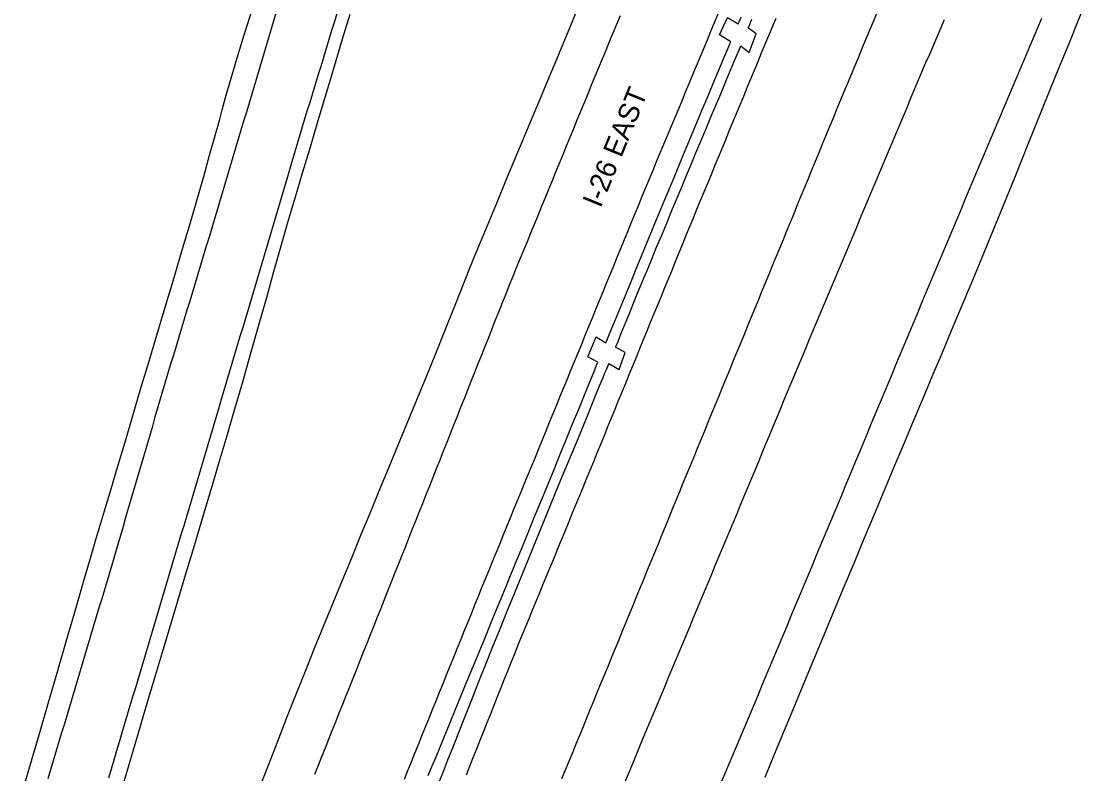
# Model space of a CAD drawing. Extents: x 1948091 to 1975253, y 787267 to 823306.
# Drawn here: x 1968226.8 to 1968509.8, y 796263.6 to 796463.7 of the extents above; entities that cross this region are included whole.
import ezdxf

# ---------------------------------------------------------------- set-up
doc = ezdxf.new("R2010")
doc.units = 0
for name, color, linetype in [('RD_EX_Pavement_Markings', 7, 'Continuous'), ('RD_EX_Road', 7, 'Continuous'), ('RD_TX_RoadID', 7, 'Continuous')]:
    doc.layers.add(name, color=color, linetype=linetype)

msp = doc.modelspace()

# ---------------------------------------------------------------- linework, layer by layer
at = {"layer": 'RD_EX_Pavement_Markings'}
for points in [[(1968294.53, 796465.9), (1968293.83, 796463.51), (1968293.12, 796461.11), (1968292.4, 796458.71), (1968291.69, 796456.32), (1968290.98, 796453.92), (1968290.27, 796451.52), (1968289.55, 796449.13), (1968288.84, 796446.73), (1968288.13, 796444.33), (1968287.42, 796441.94), (1968286.71, 796439.54), (1968285.99, 796437.15), (1968285.28, 796434.75), (1968284.57, 796432.35), (1968283.86, 796429.96), (1968283.14, 796427.56), (1968282.43, 796425.16), (1968281.72, 796422.77), (1968281.01, 796420.37), (1968280.29, 796417.98), (1968279.58, 796415.58), (1968278.86, 796413.18), (1968278.14, 796410.79), (1968277.42, 796408.4), (1968276.69, 796406.01), (1968275.97, 796403.61), (1968275.25, 796401.22), (1968274.53, 796398.83), (1968273.8, 796396.43), (1968273.08, 796394.04), (1968272.36, 796391.65), (1968271.63, 796389.25), (1968270.91, 796386.86), (1968270.19, 796384.47), (1968269.47, 796382.07), (1968268.74, 796379.68), (1968268.02, 796377.29), (1968267.3, 796374.89), (1968266.57, 796372.5), (1968265.85, 796370.11), (1968265.13, 796367.71), (1968264.42, 796365.32), (1968263.72, 796362.92), (1968263.01, 796360.52), (1968262.31, 796358.12), (1968261.61, 796355.72), (1968260.91, 796353.32), (1968260.21, 796350.92), (1968259.5, 796348.52), (1968258.8, 796346.12), (1968258.1, 796343.72), (1968257.4, 796341.32), (1968256.7, 796338.92), (1968255.99, 796336.52), (1968255.29, 796334.13), (1968254.59, 796331.73), (1968253.89, 796329.33), (1968253.19, 796326.93), (1968252.49, 796324.53), (1968251.78, 796322.13), (1968251.08, 796319.73), (1968250.37, 796317.33), (1968249.65, 796314.94), (1968248.94, 796312.54), (1968248.22, 796310.15), (1968247.5, 796307.75), (1968246.79, 796305.36), (1968246.07, 796302.96), (1968245.35, 796300.57), (1968244.64, 796298.17), (1968243.92, 796295.78), (1968243.2, 796293.38), (1968242.49, 796290.99), (1968241.77, 796288.59), (1968241.05, 796286.2), (1968240.34, 796283.8), (1968239.62, 796281.41), (1968238.9, 796279.01), (1968238.19, 796276.62), (1968237.47, 796274.22), (1968236.75, 796271.83), (1968236.03, 796269.43), (1968235.31, 796267.04), (1968234.59, 796264.64), (1968233.87, 796262.25)], [(1968310.86, 796466.07), (1968310.13, 796463.67), (1968309.4, 796461.28), (1968308.67, 796458.89), (1968307.94, 796456.5), (1968307.21, 796454.11), (1968306.49, 796451.72), (1968305.76, 796449.33), (1968305.03, 796446.93), (1968304.3, 796444.54), (1968303.57, 796442.15), (1968302.84, 796439.76), (1968302.12, 796437.37), (1968301.39, 796434.98), (1968300.66, 796432.58), (1968299.94, 796430.19), (1968299.23, 796427.79), (1968298.52, 796425.4), (1968297.81, 796423), (1968297.1, 796420.6), (1968296.39, 796418.21), (1968295.68, 796415.81), (1968294.97, 796413.41), (1968294.26, 796411.02), (1968293.55, 796408.62), (1968292.84, 796406.22), (1968292.13, 796403.82), (1968291.41, 796401.43), (1968290.7, 796399.03), (1968289.99, 796396.63), (1968289.28, 796394.24), (1968288.57, 796391.84), (1968287.86, 796389.44), (1968287.15, 796387.05), (1968286.44, 796384.65), (1968285.73, 796382.25), (1968285.02, 796379.86), (1968284.31, 796377.46), (1968283.6, 796375.06), (1968282.89, 796372.67), (1968282.18, 796370.27), (1968281.47, 796367.87), (1968280.75, 796365.48), (1968280.04, 796363.08), (1968279.33, 796360.68), (1968278.62, 796358.28), (1968277.91, 796355.89), (1968277.2, 796353.49), (1968276.48, 796351.1), (1968275.77, 796348.7), (1968275.05, 796346.31), (1968274.33, 796343.91), (1968273.62, 796341.52), (1968272.9, 796339.12), (1968272.18, 796336.73), (1968271.47, 796334.33), (1968270.75, 796331.93), (1968270.04, 796329.54), (1968269.32, 796327.14), (1968268.6, 796324.75), (1968267.89, 796322.35), (1968267.17, 796319.96), (1968266.46, 796317.56), (1968265.74, 796315.17), (1968265.02, 796312.77), (1968264.31, 796310.38), (1968263.59, 796307.98), (1968262.88, 796305.59), (1968262.16, 796303.19), (1968261.44, 796300.8), (1968260.73, 796298.4), (1968260.02, 796296), (1968259.3, 796293.61), (1968258.59, 796291.21), (1968257.88, 796288.82), (1968257.17, 796286.42), (1968256.45, 796284.02), (1968255.74, 796281.63), (1968255.03, 796279.23), (1968254.31, 796276.84), (1968253.6, 796274.44), (1968252.89, 796272.04), (1968252.17, 796269.65), (1968251.46, 796267.25), (1968250.75, 796264.85), (1968250.03, 796262.46)], [(1968386.16, 796465.15), (1968385.2, 796462.84), (1968384.24, 796460.53), (1968383.28, 796458.22), (1968382.32, 796455.91), (1968381.36, 796453.6), (1968380.41, 796451.29), (1968379.45, 796448.99), (1968378.49, 796446.68), (1968377.54, 796444.36), (1968376.59, 796442.05), (1968375.64, 796439.74), (1968374.69, 796437.43), (1968373.74, 796435.11), (1968372.79, 796432.8), (1968371.84, 796430.49), (1968370.89, 796428.18), (1968369.94, 796425.86), (1968368.99, 796423.55), (1968368.04, 796421.24), (1968367.09, 796418.93), (1968366.14, 796416.61), (1968365.19, 796414.3), (1968364.24, 796411.99), (1968363.29, 796409.68), (1968362.34, 796407.37), (1968361.39, 796405.05), (1968360.44, 796402.74), (1968359.49, 796400.43), (1968358.54, 796398.12), (1968357.59, 796395.8), (1968356.64, 796393.49), (1968355.72, 796391.17), (1968354.79, 796388.85), (1968353.87, 796386.52), (1968352.95, 796384.2), (1968352.02, 796381.88), (1968351.1, 796379.55), (1968350.18, 796377.23), (1968349.25, 796374.91), (1968348.33, 796372.58), (1968347.41, 796370.26), (1968346.48, 796367.94), (1968345.56, 796365.61), (1968344.64, 796363.29), (1968343.71, 796360.97), (1968342.79, 796358.64), (1968341.87, 796356.32), (1968340.94, 796354), (1968340.02, 796351.67), (1968339.1, 796349.35), (1968338.18, 796347.03), (1968337.25, 796344.71), (1968336.33, 796342.38), (1968335.4, 796340.06), (1968334.48, 796337.74), (1968333.55, 796335.42), (1968332.63, 796333.09), (1968331.7, 796330.77), (1968330.78, 796328.45), (1968329.85, 796326.13), (1968328.93, 796323.8), (1968328, 796321.48), (1968327.08, 796319.16), (1968326.15, 796316.84), (1968325.23, 796314.51), (1968324.3, 796312.19), (1968323.38, 796309.87), (1968322.45, 796307.55), (1968321.53, 796305.22), (1968320.6, 796302.9), (1968319.68, 796300.58), (1968318.75, 796298.26), (1968317.83, 796295.93), (1968316.9, 796293.61), (1968315.98, 796291.29), (1968315.05, 796288.97), (1968314.12, 796286.64), (1968313.2, 796284.32), (1968312.27, 796282), (1968311.34, 796279.68), (1968310.42, 796277.36), (1968309.49, 796275.03), (1968308.57, 796272.71), (1968307.64, 796270.39), (1968306.71, 796268.07), (1968305.79, 796265.75), (1968304.86, 796263.43)], [(1968412.18, 796465.57), (1968411.22, 796463.26), (1968410.25, 796460.95), (1968409.29, 796458.65), (1968408.33, 796456.34), (1968407.36, 796454.03), (1968406.4, 796451.73), (1968405.44, 796449.42), (1968404.47, 796447.11), (1968403.51, 796444.81), (1968402.55, 796442.5), (1968401.58, 796440.19), (1968400.62, 796437.88), (1968399.66, 796435.58), (1968398.69, 796433.27), (1968397.73, 796430.96), (1968396.77, 796428.66), (1968395.8, 796426.35), (1968394.84, 796424.04), (1968393.88, 796421.74), (1968392.92, 796419.43), (1968391.97, 796417.11), (1968391.02, 796414.8), (1968390.08, 796412.49), (1968389.13, 796410.17), (1968388.18, 796407.86), (1968387.23, 796405.55), (1968386.28, 796403.23), (1968385.33, 796400.92), (1968384.38, 796398.61), (1968383.44, 796396.3), (1968382.49, 796393.98), (1968381.54, 796391.67), (1968380.59, 796389.36), (1968379.64, 796387.04), (1968378.69, 796384.73), (1968377.75, 796382.42), (1968376.8, 796380.1), (1968375.85, 796377.79), (1968374.9, 796375.48), (1968373.95, 796373.17), (1968373, 796370.85), (1968372.05, 796368.54), (1968371.11, 796366.23), (1968370.16, 796363.91), (1968369.21, 796361.6), (1968368.26, 796359.29), (1968367.31, 796356.97), (1968366.36, 796354.66), (1968365.42, 796352.35), (1968364.47, 796350.04), (1968363.52, 796347.72), (1968362.57, 796345.41), (1968361.62, 796343.1), (1968360.67, 796340.78), (1968359.72, 796338.47), (1968358.78, 796336.16), (1968357.83, 796333.84), (1968356.88, 796331.53), (1968355.93, 796329.22), (1968354.98, 796326.9), (1968354.03, 796324.59), (1968353.09, 796322.28), (1968352.14, 796319.97), (1968351.19, 796317.65), (1968350.24, 796315.34), (1968349.31, 796313.02), (1968348.37, 796310.7), (1968347.43, 796308.39), (1968346.49, 796306.07), (1968345.55, 796303.75), (1968344.61, 796301.43), (1968343.67, 796299.12), (1968342.74, 796296.8), (1968341.8, 796294.48), (1968340.86, 796292.17), (1968339.92, 796289.85), (1968338.98, 796287.53), (1968338.04, 796285.21), (1968337.11, 796282.9), (1968336.17, 796280.58), (1968335.23, 796278.26), (1968334.29, 796275.95), (1968333.35, 796273.63), (1968332.41, 796271.31), (1968331.47, 796269), (1968330.54, 796266.68), (1968329.6, 796264.36), (1968328.66, 796262.04)], [(1968427.57, 796464.47), (1968426.61, 796462.16), (1968425.66, 796459.85), (1968424.7, 796457.54), (1968423.74, 796455.23), (1968422.79, 796452.92), (1968421.83, 796450.61), (1968420.87, 796448.3), (1968419.92, 796445.99), (1968418.96, 796443.68), (1968418, 796441.37), (1968417.05, 796439.06), (1968416.09, 796436.75), (1968415.13, 796434.44), (1968414.18, 796432.13), (1968413.22, 796429.82), (1968412.26, 796427.51), (1968411.31, 796425.2), (1968410.35, 796422.89), (1968409.39, 796420.58), (1968408.44, 796418.27), (1968407.48, 796415.96), (1968406.52, 796413.65), (1968405.57, 796411.34), (1968404.62, 796409.03), (1968403.67, 796406.72), (1968402.73, 796404.4), (1968401.78, 796402.09), (1968400.83, 796399.77), (1968399.89, 796397.46), (1968398.94, 796395.15), (1968397.99, 796392.83), (1968397.05, 796390.52), (1968396.1, 796388.21), (1968395.15, 796385.89), (1968394.2, 796383.58), (1968393.26, 796381.27), (1968392.31, 796378.95), (1968391.36, 796376.64), (1968390.42, 796374.32), (1968389.47, 796372.01), (1968388.52, 796369.7), (1968387.58, 796367.38), (1968386.63, 796365.07), (1968385.68, 796362.76), (1968384.73, 796360.44), (1968383.79, 796358.13), (1968382.84, 796355.82), (1968381.89, 796353.5), (1968380.95, 796351.19), (1968380, 796348.87), (1968379.05, 796346.56), (1968378.11, 796344.25), (1968377.16, 796341.93), (1968376.21, 796339.62), (1968375.26, 796337.31), (1968374.3, 796335), (1968373.35, 796332.69), (1968372.4, 796330.38), (1968371.45, 796328.06), (1968370.49, 796325.75), (1968369.54, 796323.44), (1968368.59, 796321.13), (1968367.64, 796318.82), (1968366.68, 796316.51), (1968365.73, 796314.2), (1968364.78, 796311.89), (1968363.83, 796309.57), (1968362.87, 796307.26), (1968361.92, 796304.95), (1968360.97, 796302.64), (1968360.02, 796300.33), (1968359.06, 796298.02), (1968358.12, 796295.7), (1968357.19, 796293.38), (1968356.27, 796291.06), (1968355.34, 796288.74), (1968354.42, 796286.41), (1968353.49, 796284.09), (1968352.56, 796281.77), (1968351.64, 796279.45), (1968350.71, 796277.13), (1968349.79, 796274.8), (1968348.86, 796272.48), (1968347.93, 796270.16), (1968347.01, 796267.84), (1968346.08, 796265.51), (1968345.16, 796263.19)], [(1968370.7, 796262.33), (1968371.65, 796264.64), (1968372.6, 796266.95), (1968373.55, 796269.26), (1968374.5, 796271.58), (1968375.45, 796273.89), (1968376.4, 796276.2), (1968377.35, 796278.51), (1968378.29, 796280.83), (1968379.24, 796283.14), (1968380.19, 796285.45), (1968381.14, 796287.77), (1968382.09, 796290.08), (1968383.04, 796292.39), (1968383.99, 796294.7), (1968384.94, 796297.02), (1968385.89, 796299.33), (1968386.84, 796301.64), (1968387.79, 796303.95), (1968388.74, 796306.27), (1968389.69, 796308.58), (1968390.64, 796310.89), (1968391.59, 796313.2), (1968392.54, 796315.52), (1968393.49, 796317.83), (1968394.44, 796320.14), (1968395.39, 796322.45), (1968396.34, 796324.77), (1968397.29, 796327.08), (1968398.24, 796329.39), (1968399.18, 796331.7), (1968400.13, 796334.02), (1968401.08, 796336.33), (1968402.03, 796338.64), (1968402.98, 796340.95), (1968403.93, 796343.27), (1968404.88, 796345.58), (1968405.83, 796347.89), (1968406.78, 796350.2), (1968407.73, 796352.52), (1968408.68, 796354.83), (1968409.63, 796357.14), (1968410.58, 796359.46), (1968411.53, 796361.77), (1968412.48, 796364.08), (1968413.43, 796366.39), (1968414.38, 796368.71), (1968415.33, 796371.02), (1968416.28, 796373.33), (1968417.23, 796375.64), (1968418.19, 796377.95), (1968419.14, 796380.26), (1968420.09, 796382.57), (1968421.04, 796384.89), (1968422, 796387.2), (1968422.95, 796389.51), (1968423.9, 796391.82), (1968424.85, 796394.13), (1968425.8, 796396.44), (1968426.75, 796398.76), (1968427.7, 796401.07), (1968428.65, 796403.38), (1968429.6, 796405.69), (1968430.55, 796408.01), (1968431.5, 796410.32), (1968432.45, 796412.63), (1968433.4, 796414.94), (1968434.35, 796417.26), (1968435.3, 796419.57), (1968436.25, 796421.88), (1968437.2, 796424.19), (1968438.15, 796426.51), (1968439.1, 796428.82), (1968440.05, 796431.13), (1968441, 796433.44), (1968441.95, 796435.76), (1968442.9, 796438.07), (1968443.86, 796440.37), (1968444.83, 796442.68), (1968445.79, 796444.99), (1968446.75, 796447.29), (1968447.72, 796449.6), (1968448.68, 796451.91), (1968449.64, 796454.21), (1968450.61, 796456.52), (1968451.57, 796458.83), (1968452.53, 796461.14), (1968453.5, 796463.44), (1968454.46, 796465.75)], [(1968387.41, 796261.31), (1968388.38, 796263.61), (1968389.34, 796265.92), (1968390.31, 796268.23), (1968391.27, 796270.53), (1968392.23, 796272.84), (1968393.2, 796275.15), (1968394.16, 796277.45), (1968395.12, 796279.76), (1968396.09, 796282.07), (1968397.05, 796284.37), (1968398.02, 796286.68), (1968398.98, 796288.99), (1968399.94, 796291.29), (1968400.91, 796293.6), (1968401.87, 796295.91), (1968402.83, 796298.21), (1968403.8, 796300.52), (1968404.76, 796302.83), (1968405.72, 796305.13), (1968406.69, 796307.44), (1968407.65, 796309.75), (1968408.61, 796312.06), (1968409.57, 796314.36), (1968410.53, 796316.67), (1968411.49, 796318.98), (1968412.46, 796321.29), (1968413.42, 796323.59), (1968414.38, 796325.9), (1968415.34, 796328.21), (1968416.3, 796330.52), (1968417.27, 796332.82), (1968418.23, 796335.13), (1968419.19, 796337.44), (1968420.15, 796339.75), (1968421.11, 796342.06), (1968422.07, 796344.36), (1968423.04, 796346.67), (1968424, 796348.98), (1968424.96, 796351.29), (1968425.92, 796353.59), (1968426.88, 796355.9), (1968427.84, 796358.21), (1968428.81, 796360.52), (1968429.77, 796362.82), (1968430.73, 796365.13), (1968431.69, 796367.44), (1968432.65, 796369.75), (1968433.62, 796372.05), (1968434.58, 796374.36), (1968435.55, 796376.67), (1968436.51, 796378.97), (1968437.48, 796381.27), (1968438.45, 796383.58), (1968439.42, 796385.88), (1968440.39, 796388.19), (1968441.36, 796390.49), (1968442.33, 796392.8), (1968443.3, 796395.1), (1968444.27, 796397.41), (1968445.24, 796399.71), (1968446.2, 796402.01), (1968447.17, 796404.32), (1968448.14, 796406.62), (1968449.11, 796408.93), (1968450.08, 796411.23), (1968451.05, 796413.54), (1968452.02, 796415.84), (1968452.99, 796418.15), (1968453.96, 796420.45), (1968454.93, 796422.76), (1968455.89, 796425.06), (1968456.86, 796427.36), (1968457.83, 796429.67), (1968458.8, 796431.97), (1968459.77, 796434.28), (1968460.74, 796436.58), (1968461.71, 796438.89), (1968462.68, 796441.19), (1968463.65, 796443.5), (1968464.61, 796445.8), (1968465.58, 796448.1), (1968466.55, 796450.41), (1968467.54, 796452.71), (1968468.54, 796455), (1968469.53, 796457.29), (1968470.53, 796459.58), (1968471.53, 796461.88), (1968472.52, 796464.17)], [(1968413.27, 796261.62), (1968414.24, 796263.92), (1968415.2, 796266.23), (1968416.17, 796268.53), (1968417.14, 796270.84), (1968418.11, 796273.14), (1968419.08, 796275.44), (1968420.05, 796277.75), (1968421.02, 796280.05), (1968421.99, 796282.36), (1968422.95, 796284.67), (1968423.91, 796286.97), (1968424.88, 796289.28), (1968425.84, 796291.59), (1968426.81, 796293.89), (1968427.77, 796296.2), (1968428.73, 796298.51), (1968429.7, 796300.81), (1968430.66, 796303.12), (1968431.63, 796305.43), (1968432.59, 796307.73), (1968433.55, 796310.04), (1968434.52, 796312.35), (1968435.48, 796314.65), (1968436.44, 796316.96), (1968437.41, 796319.27), (1968438.37, 796321.57), (1968439.34, 796323.88), (1968440.3, 796326.19), (1968441.26, 796328.49), (1968442.23, 796330.8), (1968443.19, 796333.11), (1968444.15, 796335.41), (1968445.12, 796337.72), (1968446.08, 796340.03), (1968447.04, 796342.33), (1968448.01, 796344.64), (1968448.97, 796346.95), (1968449.93, 796349.25), (1968450.9, 796351.56), (1968451.86, 796353.87), (1968452.82, 796356.18), (1968453.79, 796358.48), (1968454.75, 796360.79), (1968455.71, 796363.1), (1968456.68, 796365.4), (1968457.64, 796367.71), (1968458.6, 796370.02), (1968459.57, 796372.32), (1968460.53, 796374.63), (1968461.49, 796376.94), (1968462.46, 796379.24), (1968463.42, 796381.55), (1968464.38, 796383.86), (1968465.35, 796386.17), (1968466.31, 796388.47), (1968467.27, 796390.78), (1968468.24, 796393.09), (1968469.2, 796395.39), (1968470.17, 796397.7), (1968471.14, 796400), (1968472.11, 796402.3), (1968473.08, 796404.61), (1968474.05, 796406.91), (1968475.02, 796409.22), (1968475.99, 796411.52), (1968476.96, 796413.83), (1968477.93, 796416.13), (1968478.9, 796418.43), (1968479.87, 796420.74), (1968480.84, 796423.04), (1968481.81, 796425.35), (1968482.78, 796427.65), (1968483.75, 796429.96), (1968484.72, 796432.26), (1968485.69, 796434.56), (1968486.66, 796436.87), (1968487.63, 796439.17), (1968488.6, 796441.48), (1968489.57, 796443.78), (1968490.54, 796446.09), (1968491.51, 796448.39), (1968492.48, 796450.69), (1968493.46, 796452.99), (1968494.44, 796455.29), (1968495.41, 796457.59), (1968496.39, 796459.89), (1968497.37, 796462.19), (1968498.35, 796464.49)]]:
    msp.add_lwpolyline(points, dxfattribs=at)
at = {"layer": 'RD_EX_Road'}
for points in [[(1968376.19, 796470.34), (1968372.87, 796462.28), (1968370.92, 796457.59), (1968368.78, 796452.48), (1968366.59, 796447.27), (1968364.5, 796442.29), (1968362.5, 796437.54), (1968358.83, 796428.84), (1968355.84, 796421.61), (1968353.43, 796415.66), (1968350.82, 796409.34), (1968347.8, 796402.16), (1968346.01, 796397.78), (1968344.01, 796392.79), (1968341.8, 796387.2), (1968339.45, 796381.27), (1968337.04, 796375.26), (1968334.56, 796369.15), (1968332.01, 796362.96), (1968329.45, 796356.77), (1968326.92, 796350.67), (1968324.44, 796344.66), (1968321.99, 796338.74), (1968319.56, 796332.85), (1968317.11, 796326.93), (1968314.65, 796320.97), (1968312.18, 796314.99), (1968309.71, 796308.98), (1968307.25, 796302.94), (1968304.79, 796296.87), (1968302.34, 796290.78), (1968299.88, 796284.64), (1968297.43, 796278.43), (1968294.97, 796272.17), (1968292.5, 796265.83), (1968290.04, 796259.5)], [(1968226.82, 796257.74), (1968229.09, 796265.49), (1968231.57, 796273.99), (1968234, 796282.32), (1968236.36, 796290.43), (1968238.78, 796298.75), (1968241.22, 796307.2), (1968243.38, 796314.64), (1968245.2, 796320.89), (1968246.68, 796325.93), (1968247.89, 796329.98), (1968249.22, 796334.38), (1968250.73, 796339.37), (1968252.45, 796345.09), (1968254.37, 796351.53), (1968256.42, 796358.48), (1968258.58, 796365.83), (1968260.73, 796373.06), (1968262.88, 796380.19), (1968265.14, 796387.71), (1968267.49, 796395.6), (1968269.75, 796403.15), (1968271.87, 796410.2), (1968273.74, 796416.63), (1968275.37, 796422.47), (1968276.94, 796428.08), (1968278.43, 796433.36), (1968279.53, 796437.33), (1968280.27, 796440.17), (1968281.28, 796443.83), (1968282.64, 796448.57), (1968284.26, 796454.01), (1968286.15, 796460.14), (1968288.41, 796467.28)], [(1968424.72, 796262.68), (1968427.24, 796268.77), (1968429.73, 796274.78), (1968432.19, 796280.71), (1968434.69, 796286.71), (1968437.29, 796292.95), (1968439.99, 796299.44), (1968442.79, 796306.16), (1968445.62, 796312.95), (1968448.4, 796319.62), (1968451.14, 796326.18), (1968453.83, 796332.62), (1968456.49, 796338.97), (1968459.12, 796345.25), (1968461.73, 796351.46), (1968464.32, 796357.59), (1968466.88, 796363.66), (1968469.41, 796369.66), (1968471.91, 796375.59), (1968474.38, 796381.46), (1968476.76, 796387.11), (1968478.97, 796392.38), (1968481.01, 796397.28), (1968484.65, 796406.1), (1968488.09, 796414.53), (1968491.43, 796422.8), (1968494.84, 796431.3), (1968498.39, 796440.11), (1968502.11, 796449.26), (1968504.04, 796453.96), (1968505.98, 796458.69), (1968507.9, 796463.42), (1968509.79, 796468.14)], [(1968253.17, 796258.02), (1968255.52, 796266.02), (1968257.83, 796273.85), (1968260.09, 796281.5), (1968262.28, 796288.85), (1968264.38, 796295.91), (1968266.45, 796302.79), (1968268.5, 796309.58), (1968270.65, 796316.76), (1968272.91, 796324.34), (1968275.16, 796331.85), (1968277.35, 796339.21), (1968279.49, 796346.44), (1968281.58, 796353.56), (1968283.66, 796360.68), (1968285.73, 796367.86), (1968287.83, 796375.18), (1968289.96, 796382.62), (1968292.03, 796389.96), (1968294.04, 796397.14), (1968295.99, 796404.01), (1968297.88, 796410.56), (1968299.78, 796417.04), (1968301.69, 796423.44), (1968303.57, 796429.7), (1968305.4, 796435.79), (1968307.18, 796441.76), (1968308.91, 796447.6), (1968310.59, 796453.3), (1968312.27, 796459.02), (1968314.29, 796465.61)], [(1968335.13, 796263.09), (1968336.18, 796265.67), (1968337.18, 796268.13), (1968338.16, 796270.53), (1968339.14, 796272.92), (1968340.13, 796275.31), (1968341.11, 796277.7), (1968342.1, 796280.08), (1968343.09, 796282.47), (1968344.07, 796284.86), (1968345.06, 796287.26), (1968346.12, 796289.82), (1968347.32, 796292.73), (1968348.65, 796295.97), (1968350.13, 796299.54), (1968351.69, 796303.35), (1968353.3, 796307.26), (1968354.96, 796311.28), (1968356.65, 796315.41), (1968358.37, 796319.6), (1968360.09, 796323.78), (1968361.8, 796327.97), (1968363.51, 796332.16), (1968365.21, 796336.32), (1968366.9, 796340.45), (1968368.58, 796344.55), (1968370.25, 796348.6), (1968371.9, 796352.62), (1968373.53, 796356.61), (1968375.15, 796360.58), (1968376.76, 796364.51), (1968378.17, 796367.98), (1968379.22, 796370.56), (1968379.91, 796372.25), (1968380.23, 796373.04), (1968377.54, 796374.49), (1968379.78, 796379.8), (1968382.34, 796378.15), (1968382.52, 796378.58), (1968382.98, 796379.69), (1968383.72, 796381.49), (1968384.75, 796383.97), (1968385.97, 796386.94), (1968387.31, 796390.16), (1968388.75, 796393.66), (1968389.17, 796394.69), (1968390.3, 796397.42), (1968391.98, 796401.52), (1968393.85, 796406.04), (1968395.89, 796410.98), (1968398.1, 796416.34), (1968400.33, 796421.73), (1968402.42, 796426.79), (1968404.38, 796431.5), (1968406.2, 796435.88), (1968407.91, 796439.98), (1968409.55, 796443.9), (1968411.11, 796447.61), (1968412.6, 796451.13), (1968413.88, 796454.14), (1968414.81, 796456.34), (1968415.4, 796457.72), (1968415.64, 796458.28), (1968412.61, 796460.07), (1968414.72, 796464.72), (1968417.62, 796463.04), (1968417.85, 796463.58), (1968418.35, 796464.78)], [(1968337.54, 796260.27), (1968338.95, 796263.77), (1968340.35, 796267.28), (1968341.8, 796270.93), (1968343.36, 796274.85), (1968345.02, 796279.05), (1968346.78, 796283.52), (1968348.61, 796288.14), (1968350.46, 796292.78), (1968352.32, 796297.44), (1968354.21, 796302.12), (1968356.12, 796306.83), (1968358.05, 796311.56), (1968359.99, 796316.32), (1968361.94, 796321.11), (1968363.91, 796325.91), (1968365.87, 796330.69), (1968367.83, 796335.46), (1968369.8, 796340.22), (1968371.76, 796344.97), (1968373.72, 796349.73), (1968375.67, 796354.48), (1968377.62, 796359.23), (1968379.36, 796363.48), (1968380.7, 796366.73), (1968381.62, 796368.97), (1968382.14, 796370.2), (1968382.43, 796370.91), (1968382.7, 796371.55), (1968382.95, 796372.13), (1968383.17, 796372.66), (1968385.93, 796371.07), (1968387.48, 796375.59), (1968384.98, 796377.02), (1968385.2, 796377.55), (1968385.61, 796378.56), (1968386.22, 796380.05), (1968387.02, 796382.03), (1968387.95, 796384.31), (1968388.92, 796386.7), (1968389.94, 796389.2), (1968391.01, 796391.82), (1968391.78, 796393.7), (1968392.13, 796394.56), (1968393.32, 796397.44), (1968394.57, 796400.47), (1968395.89, 796403.63), (1968397.23, 796406.86), (1968398.56, 796410.04), (1968399.87, 796413.2), (1968401.17, 796416.33), (1968402.46, 796419.44), (1968403.75, 796422.54), (1968405.05, 796425.63), (1968406.35, 796428.72), (1968407.65, 796431.81), (1968408.94, 796434.91), (1968410.24, 796438.01), (1968411.54, 796441.11), (1968412.92, 796444.42), (1968414.47, 796448.13), (1968416.19, 796452.24), (1968418.08, 796456.75), (1968418.25, 796457.16), (1968420.53, 796455.44), (1968422.41, 796460.4), (1968420.23, 796461.93), (1968420.55, 796462.71), (1968421.21, 796464.29)]]:
    msp.add_lwpolyline(points, dxfattribs=at)

# ---------------------------------------------------------------- texts
at = {"layer": 'RD_TX_RoadID'}
msp.add_text('I-26 EAST', height=5.4, rotation=67.7488, dxfattribs=at).set_placement((1968380.98, 796413.85))

doc.saveas('drawing.dxf')
